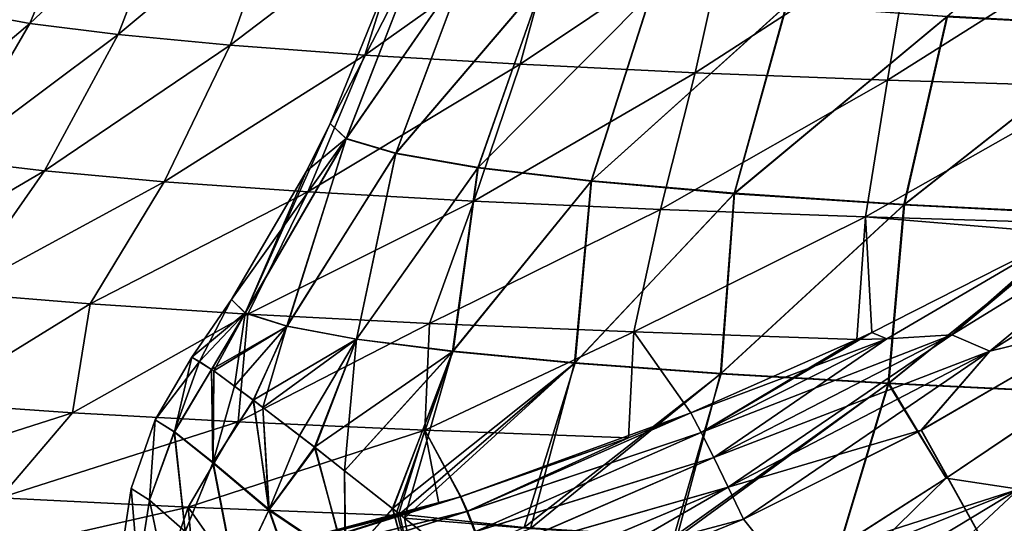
# Model space of a CAD drawing. Header units: metres. Extents: x -109 to 109, y -63 to 140.
# Tile 438 of 480: x 59 to 67, y 66 to 70. Entities that reach past the tile are written whole.
import ezdxf

# ---------------------------------------------------------------- set-up
doc = ezdxf.new("R2010")
doc.units = ezdxf.units.M
doc.layers.add('solid_502308_SW0001', color=7, linetype='CONTINUOUS')

msp = doc.modelspace()

# ---------------------------------------------------------------- linework, layer by layer
at = {"layer": 'solid_502308_SW0001'}
for points in [[(68.035652, 71.513206, -11.269383), (66.341362, 70.045433, -10.300718), (67.788498, 69.967941, -11.554018)], [(68.037743, 71.517517, 11.270013), (67.794395, 69.972427, 11.556606), (66.346092, 70.049248, 10.303593)], [(59.106319, 69.993698, -5.701532), (58.605099, 70.084671, -3.834744), (59.586029, 71.161476, -5.503704)], [(59.586037, 71.161476, 5.503718), (58.605106, 70.084671, 3.834766), (59.106327, 69.993698, 5.701552)], [(59.106319, 69.993698, -5.701532), (59.586029, 71.161476, -5.503704), (60.252842, 71.074089, -7.246303)], [(60.25285, 71.074089, 7.246316), (59.586037, 71.161476, 5.503718), (59.106327, 69.993698, 5.701552)], [(59.802322, 69.905846, -7.506252), (59.106319, 69.993698, -5.701532), (60.252842, 71.074089, -7.246303)], [(60.25285, 71.074089, 7.246316), (59.106327, 69.993698, 5.701552), (59.80233, 69.905846, 7.50627)], [(59.802322, 69.905846, -7.506252), (60.252842, 71.074089, -7.246303), (61.099159, 70.990677, -8.910533)], [(61.099167, 70.990677, 8.910545), (60.25285, 71.074089, 7.246316), (59.80233, 69.905846, 7.50627)], [(60.685715, 69.822037, -9.228889), (59.802322, 69.905846, -7.506252), (61.099159, 70.990677, -8.910533)], [(61.099167, 70.990677, 8.910545), (59.80233, 69.905846, 7.50627), (60.685726, 69.822037, 9.228905)], [(60.685715, 69.822037, -9.228889), (61.099159, 70.990677, -8.910533), (62.116001, 70.912209, -10.477589)], [(62.116013, 70.912209, 10.477601), (61.099167, 70.990677, 8.910545), (60.685726, 69.822037, 9.228905)], [(61.747105, 69.743294, -10.849601), (60.685715, 69.822037, -9.228889), (62.116001, 70.912209, -10.477589)], [(62.116013, 70.912209, 10.477601), (60.685726, 69.822037, 9.228905), (61.747116, 69.743294, 10.849615)], [(61.747105, 69.743294, -10.849601), (62.116001, 70.912209, -10.477589), (63.292248, 70.8395, -11.93003)], [(63.292255, 70.8395, 11.93004), (62.116013, 70.912209, 10.477601), (61.747116, 69.743294, 10.849615)], [(62.974754, 69.670418, -12.350001), (61.747105, 69.743294, -10.849601), (63.292248, 70.8395, -11.93003)], [(63.292255, 70.8395, 11.93004), (61.747116, 69.743294, 10.849615), (62.974766, 69.670418, 12.350014)], [(62.974754, 69.670418, -12.350001), (63.292248, 70.8395, -11.93003), (64.615227, 70.773407, -13.251508)], [(64.355286, 69.604309, -13.712855), (62.974754, 69.670418, -12.350001), (64.615227, 70.773407, -13.251508)], [(64.615234, 70.773407, 13.251517), (63.292255, 70.8395, 11.93004), (62.974766, 69.670418, 12.350014)], [(64.615234, 70.773407, 13.251517), (62.974766, 69.670418, 12.350014), (64.355301, 69.604309, 13.712866)], [(64.355286, 69.604309, -13.712855), (64.615227, 70.773407, -13.251508), (66.070374, 70.714615, -14.427264)], [(66.070389, 70.714615, 14.427273), (64.615234, 70.773407, 13.251517), (64.355301, 69.604309, 13.712866)], [(65.873322, 69.545647, -14.922578), (64.355286, 69.604309, -13.712855), (66.070374, 70.714615, -14.427264)], [(66.070389, 70.714615, 14.427273), (64.355301, 69.604309, 13.712866), (65.873329, 69.545647, 14.922585)], [(65.873322, 69.545647, -14.922578), (66.070374, 70.714615, -14.427264), (67.641708, 70.663811, -15.443944)], [(67.641716, 70.663811, 15.443952), (66.070389, 70.714615, 14.427273), (65.873329, 69.545647, 14.922585)], [(67.511864, 69.495125, -15.965153), (65.873322, 69.545647, -14.922578), (67.641708, 70.663811, -15.443944)], [(67.641716, 70.663811, 15.443952), (65.873329, 69.545647, 14.922585), (67.511871, 69.495125, 15.965159)], [(62.1772, 70.566628, 1.898921), (61.474129, 69.202103, 0.000003), (61.967899, 70.416786, -0.000004)], [(62.1772, 70.566628, 1.898921), (61.602249, 69.083984, 1.98872), (61.474129, 69.202103, 0.000003)], [(62.176872, 70.56601, -1.898057), (61.474129, 69.202103, 0.000003), (61.601799, 69.083313, -1.987914)], [(62.176872, 70.56601, -1.898057), (61.967899, 70.416786, -0.000004), (61.474129, 69.202103, 0.000003)], [(62.546906, 70.449959, -3.766912), (62.176872, 70.56601, -1.898057), (61.601799, 69.083313, -1.987914)], [(62.1772, 70.566628, 1.898921), (62.547779, 70.451195, 3.768538), (61.602249, 69.083984, 1.98872)], [(62.546906, 70.449959, -3.766912), (61.601799, 69.083313, -1.987914), (61.992382, 68.966499, -3.94586)], [(62.547779, 70.451195, 3.768538), (61.993488, 68.967842, 3.94734), (61.602249, 69.083984, 1.98872)], [(63.160343, 70.338028, -5.572137), (62.546906, 70.449959, -3.766912), (61.992382, 68.966499, -3.94586)], [(62.547779, 70.451195, 3.768538), (63.161968, 70.339897, 5.574382), (61.993488, 68.967842, 3.94734)], [(63.160343, 70.338028, -5.572137), (61.992382, 68.966499, -3.94586), (62.640137, 68.85392, -5.83691)], [(63.161968, 70.339897, 5.574382), (62.642075, 68.855934, 5.838891), (61.993488, 68.967842, 3.94734)], [(64.007309, 70.232079, -7.282833), (63.160343, 70.338028, -5.572137), (62.640137, 68.85392, -5.83691)], [(63.161968, 70.339897, 5.574382), (64.00985, 70.234589, 7.285513), (62.642075, 68.855934, 5.838891)], [(64.007309, 70.232079, -7.282833), (62.640137, 68.85392, -5.83691), (63.534729, 68.747444, -7.628003)], [(64.00985, 70.234589, 7.285513), (63.53764, 68.750145, 7.630278), (62.642075, 68.855934, 5.838891)], [(65.073715, 70.133995, -8.868444), (64.007309, 70.232079, -7.282833), (63.534729, 68.747444, -7.628003)], [(64.00985, 70.234589, 7.285513), (65.077301, 70.137146, 8.871343), (63.53764, 68.750145, 7.630278)], [(57.942909, 69.009163, -4.035993), (58.605099, 70.084671, -3.834744), (59.106319, 69.993698, -5.701532)], [(59.106327, 69.993698, 5.701552), (58.605106, 70.084671, 3.834766), (57.942913, 69.009163, 4.03602)], [(65.073715, 70.133995, -8.868444), (63.534729, 68.747444, -7.628003), (64.661263, 68.649033, -9.286428)], [(65.077301, 70.137146, 8.871343), (64.665245, 68.652428, 9.288759), (63.53764, 68.750145, 7.630278)], [(66.341362, 70.045433, -10.300718), (65.073715, 70.133995, -8.868444), (64.661263, 68.649033, -9.286428)], [(65.077301, 70.137146, 8.871343), (66.346092, 70.049248, 10.303593), (64.665245, 68.652428, 9.288759)], [(58.478386, 68.916992, -5.999708), (57.942909, 69.009163, -4.035993), (59.106319, 69.993698, -5.701532)], [(59.106327, 69.993698, 5.701552), (57.942913, 69.009163, 4.03602), (58.478394, 68.916992, 5.999732)], [(58.478386, 68.916992, -5.999708), (59.106319, 69.993698, -5.701532), (59.802322, 69.905846, -7.506252)], [(59.80233, 69.905846, 7.50627), (59.106327, 69.993698, 5.701552), (58.478394, 68.916992, 5.999732)], [(66.341362, 70.045433, -10.300718), (64.661263, 68.649033, -9.286428), (66.000359, 68.560364, -10.781934)], [(66.346092, 70.049248, 10.303593), (66.005463, 68.564461, 10.784065), (64.665245, 68.652428, 9.288759)], [(67.788498, 69.967941, -11.554018), (66.341362, 70.045433, -10.300718), (66.000359, 68.560364, -10.781934)], [(66.346092, 70.049248, 10.303593), (67.794395, 69.972427, 11.556606), (66.005463, 68.564461, 10.784065)], [(67.788498, 69.967941, -11.554018), (66.000359, 68.560364, -10.781934), (67.52874, 68.482986, -12.087061)], [(67.794395, 69.972427, 11.556606), (67.534966, 68.487808, 12.088725), (66.005463, 68.564461, 10.784065)], [(59.221867, 68.828094, -7.896474), (58.478386, 68.916992, -5.999708), (59.802322, 69.905846, -7.506252)], [(59.80233, 69.905846, 7.50627), (58.478394, 68.916992, 5.999732), (59.221878, 68.828087, 7.896494)], [(59.221867, 68.828094, -7.896474), (59.802322, 69.905846, -7.506252), (60.685715, 69.822037, -9.228889)], [(60.685726, 69.822037, 9.228905), (59.80233, 69.905846, 7.50627), (59.221878, 68.828087, 7.896494)], [(60.165276, 68.743393, -9.704504), (59.221867, 68.828094, -7.896474), (60.685715, 69.822037, -9.228889)], [(60.685726, 69.822037, 9.228905), (59.221878, 68.828087, 7.896494), (60.165287, 68.743393, 9.704521)], [(60.165276, 68.743393, -9.704504), (60.685715, 69.822037, -9.228889), (61.747105, 69.743294, -10.849601)], [(61.747116, 69.743294, 10.849615), (60.685726, 69.822037, 9.228905), (60.165287, 68.743393, 9.704521)], [(61.298363, 68.663994, -11.402267), (60.165276, 68.743393, -9.704504), (61.747105, 69.743294, -10.849601)], [(61.747116, 69.743294, 10.849615), (60.165287, 68.743393, 9.704521), (61.29837, 68.663994, 11.402281)], [(61.298363, 68.663994, -11.402267), (61.747105, 69.743294, -10.849601), (62.974754, 69.670418, -12.350001)], [(62.974766, 69.670418, 12.350014), (61.747116, 69.743294, 10.849615), (61.29837, 68.663994, 11.402281)], [(62.608261, 68.590721, -12.969843), (61.298363, 68.663994, -11.402267), (62.974754, 69.670418, -12.350001)], [(62.974766, 69.670418, 12.350014), (61.29837, 68.663994, 11.402281), (62.608273, 68.590721, 12.969853)], [(62.608261, 68.590721, -12.969843), (62.974754, 69.670418, -12.350001), (64.355286, 69.604309, -13.712855)], [(64.080284, 68.524483, -14.38861), (62.608261, 68.590721, -12.969843), (64.355286, 69.604309, -13.712855)], [(64.355301, 69.604309, 13.712866), (62.974766, 69.670418, 12.350014), (62.608273, 68.590721, 12.969853)], [(64.355301, 69.604309, 13.712866), (62.608273, 68.590721, 12.969853), (64.080292, 68.524483, 14.388617)], [(64.080284, 68.524483, -14.38861), (64.355286, 69.604309, -13.712855), (65.873322, 69.545647, -14.922578)], [(65.873329, 69.545647, 14.922585), (64.355301, 69.604309, 13.712866), (64.080292, 68.524483, 14.388617)], [(65.697563, 68.466034, -15.64169), (64.080284, 68.524483, -14.38861), (65.873322, 69.545647, -14.922578)], [(65.873329, 69.545647, 14.922585), (64.080292, 68.524483, 14.388617), (65.697571, 68.466034, 15.641695)], [(65.697563, 68.466034, -15.64169), (65.873322, 69.545647, -14.922578), (67.511864, 69.495125, -15.965153)], [(67.511871, 69.495125, 15.965159), (65.873329, 69.545647, 14.922585), (65.697571, 68.466034, 15.641695)], [(67.432426, 68.413605, -16.711519), (65.697563, 68.466034, -15.64169), (67.511864, 69.495125, -15.965153)], [(67.511871, 69.495125, 15.965159), (65.697571, 68.466034, 15.641695), (67.432411, 68.413589, 16.711519)], [(61.474129, 69.202103, 0.000003), (61.288837, 68.828033, -0.000006), (60.804291, 67.706795, -1.872332)], [(61.601799, 69.083313, -1.987914), (61.474129, 69.202103, 0.000003), (60.804291, 67.706795, -1.872332)], [(61.602249, 69.083984, 1.98872), (61.288837, 68.828033, -0.000006), (61.474129, 69.202103, 0.000003)], [(61.602249, 69.083984, 1.98872), (60.69701, 67.813148, -0.000006), (61.288837, 68.828033, -0.000006)], [(61.602249, 69.083984, 1.98872), (60.804817, 67.707413, 1.873086), (60.69701, 67.813148, -0.000006)], [(61.601799, 69.083313, -1.987914), (60.804291, 67.706795, -1.872332), (61.133671, 67.601753, -3.723791)], [(61.602249, 69.083984, 1.98872), (61.134895, 67.602997, 3.725166), (60.804817, 67.707413, 1.873086)], [(61.992382, 68.966499, -3.94586), (61.601799, 69.083313, -1.987914), (61.133671, 67.601753, -3.723791)], [(61.602249, 69.083984, 1.98872), (61.993488, 68.967842, 3.94734), (61.134895, 67.602997, 3.725166)], [(57.728638, 67.955612, -6.423369), (58.478386, 68.916992, -5.999708), (59.221867, 68.828094, -7.896474)], [(59.221878, 68.828087, 7.896494), (58.478394, 68.916992, 5.999732), (57.728649, 67.955612, 6.423396)], [(61.992382, 68.966499, -3.94586), (61.133671, 67.601753, -3.723791), (61.681595, 67.499786, -5.525207)], [(61.993488, 68.967842, 3.94734), (61.683666, 67.501656, 5.527037), (61.134895, 67.602997, 3.725166)], [(62.640137, 68.85392, -5.83691), (61.992382, 68.966499, -3.94586), (61.681595, 67.499786, -5.525207)], [(61.993488, 68.967842, 3.94734), (62.642075, 68.855934, 5.838891), (61.683666, 67.501656, 5.527037)], [(58.545517, 67.864799, -8.448645), (57.728638, 67.955612, -6.423369), (59.221867, 68.828094, -7.896474)], [(59.221878, 68.828087, 7.896494), (57.728649, 67.955612, 6.423396), (58.545528, 67.864799, 8.448666)], [(58.545517, 67.864799, -8.448645), (59.221867, 68.828094, -7.896474), (60.165276, 68.743393, -9.704504)], [(60.165287, 68.743393, 9.704521), (59.221878, 68.828087, 7.896494), (58.545528, 67.864799, 8.448666)], [(61.288837, 68.828033, -0.000006), (60.69701, 67.813148, -0.000006), (60.804291, 67.706795, -1.872332)], [(62.640137, 68.85392, -5.83691), (61.681595, 67.499786, -5.525207), (62.441395, 67.402313, -7.251463)], [(62.642075, 68.855934, 5.838891), (62.444427, 67.404816, 7.25356), (61.683666, 67.501656, 5.527037)], [(63.534729, 68.747444, -7.628003), (62.640137, 68.85392, -5.83691), (62.441395, 67.402313, -7.251463)], [(62.642075, 68.855934, 5.838891), (63.53764, 68.750145, 7.630278), (62.444427, 67.404816, 7.25356)], [(63.53764, 68.750145, 7.630278), (63.407124, 67.313751, 8.879558), (62.444427, 67.404816, 7.25356)], [(63.53764, 68.750145, 7.630278), (64.665245, 68.652428, 9.288759), (63.407124, 67.313751, 8.879558)], [(59.581333, 67.778503, -10.374041), (58.545517, 67.864799, -8.448645), (60.165276, 68.743393, -9.704504)], [(60.165287, 68.743393, 9.704521), (58.545528, 67.864799, 8.448666), (59.581345, 67.778503, 10.374057)], [(59.581333, 67.778503, -10.374041), (60.165276, 68.743393, -9.704504), (61.298363, 68.663994, -11.402267)], [(61.29837, 68.663994, 11.402281), (60.165287, 68.743393, 9.704521), (59.581345, 67.778503, 10.374057)], [(63.534729, 68.747444, -7.628003), (62.441395, 67.402313, -7.251463), (63.403049, 67.310616, -8.877408)], [(64.661263, 68.649033, -9.286428), (63.534729, 68.747444, -7.628003), (63.403049, 67.310616, -8.877408)], [(60.824276, 67.697922, -12.175366), (59.581333, 67.778503, -10.374041), (61.298363, 68.663994, -11.402267)], [(61.29837, 68.663994, 11.402281), (59.581345, 67.778503, 10.374057), (60.824287, 67.697922, 12.175377)], [(60.824276, 67.697922, -12.175366), (61.298363, 68.663994, -11.402267), (62.608261, 68.590721, -12.969843)], [(62.608273, 68.590721, 12.969853), (61.29837, 68.663994, 11.402281), (60.824287, 67.697922, 12.175377)], [(64.661263, 68.649033, -9.286428), (63.403049, 67.310616, -8.877408), (64.553612, 67.226028, -10.379041)], [(64.665245, 68.652428, 9.288759), (64.558777, 67.22982, 10.381018), (63.407124, 67.313751, 8.879558)], [(66.000359, 68.560364, -10.781934), (64.661263, 68.649033, -9.286428), (64.553612, 67.226028, -10.379041)], [(64.665245, 68.652428, 9.288759), (66.005463, 68.564461, 10.784065), (64.558777, 67.22982, 10.381018)], [(66.379555, 67.533943, -16.907446), (67.432426, 68.413605, -16.711519), (68.178711, 68.642548, -16.872395)], [(66.379555, 67.533943, -16.907446), (68.178711, 68.642548, -16.872395), (66.679909, 67.406357, -17.025036)], [(66.379562, 67.533951, 16.907446), (68.178719, 68.642555, 16.872395), (67.286095, 68.334518, 16.703167)], [(66.679924, 67.406364, 17.025034), (68.178719, 68.642555, 16.872395), (66.379562, 67.533951, 16.907446)], [(66.679909, 67.406357, -17.025036), (68.646591, 68.643135, -16.991817), (67.606758, 67.633728, -17.063969)], [(68.178711, 68.642548, -16.872395), (68.646591, 68.643135, -16.991817), (66.679909, 67.406357, -17.025036)], [(66.679924, 67.406364, 17.025034), (67.605591, 67.633011, 17.06399), (68.646606, 68.643143, 16.991816)], [(66.679924, 67.406364, 17.025034), (68.646606, 68.643143, 16.991816), (68.178719, 68.642555, 16.872395)], [(62.259556, 67.623947, -13.830267), (60.824276, 67.697922, -12.175366), (62.608261, 68.590721, -12.969843)], [(62.608273, 68.590721, 12.969853), (60.824287, 67.697922, 12.175377), (62.259563, 67.623947, 13.830273)], [(62.259556, 67.623947, -13.830267), (62.608261, 68.590721, -12.969843), (64.080284, 68.524483, -14.38861)], [(63.87014, 67.557503, -15.318014), (62.259556, 67.623947, -13.830267), (64.080284, 68.524483, -14.38861)], [(64.080292, 68.524483, 14.388617), (62.608273, 68.590721, 12.969853), (62.259563, 67.623947, 13.830273)], [(64.080292, 68.524483, 14.388617), (62.259563, 67.623947, 13.830273), (63.87014, 67.557503, 15.318017)], [(65.697571, 68.466034, 15.641695), (64.080292, 68.524483, 14.388617), (63.87014, 67.557503, 15.318017)], [(63.87014, 67.557503, -15.318014), (64.080284, 68.524483, -14.38861), (65.697563, 68.466034, -15.64169)], [(66.000359, 68.560364, -10.781934), (64.553612, 67.226028, -10.379041), (65.877274, 67.149818, -11.734106)], [(66.005463, 68.564461, 10.784065), (65.88353, 67.154266, 11.735673), (64.558777, 67.22982, 10.381018)], [(67.52874, 68.482986, -12.087061), (66.000359, 68.560364, -10.781934), (65.877274, 67.149818, -11.734106)], [(66.005463, 68.564461, 10.784065), (67.534966, 68.487808, 12.088725), (65.88353, 67.154266, 11.735673)], [(65.697571, 68.466034, 15.641695), (63.87014, 67.557503, 15.318017), (65.629967, 67.49749, 16.618002)], [(65.629951, 67.497482, -16.618002), (63.87014, 67.557503, -15.318014), (65.697563, 68.466034, -15.64169)], [(65.748116, 67.55349, -16.623491), (65.629951, 67.497482, -16.618002), (65.697563, 68.466034, -15.64169)], [(65.748024, 67.553444, 16.623486), (65.697571, 68.466034, 15.641695), (65.629967, 67.49749, 16.618002)], [(67.286072, 68.334511, -16.703165), (65.697563, 68.466034, -15.64169), (67.432426, 68.413605, -16.711519)], [(65.748116, 67.55349, -16.623491), (65.697563, 68.466034, -15.64169), (67.286072, 68.334511, -16.703165)], [(67.286095, 68.334518, 16.703167), (67.432411, 68.413589, 16.711519), (65.697571, 68.466034, 15.641695)], [(65.748024, 67.553444, 16.623486), (67.286095, 68.334518, 16.703167), (65.697571, 68.466034, 15.641695)], [(67.52874, 68.482986, -12.087061), (65.877274, 67.149818, -11.734106), (67.336975, 67.078072, -12.913815)], [(67.534966, 68.487808, 12.088725), (67.344437, 67.083214, 12.914821), (65.88353, 67.154266, 11.735673)], [(66.379555, 67.533943, -16.907446), (67.286072, 68.334511, -16.703165), (67.432426, 68.413605, -16.711519)], [(65.867355, 67.504288, 16.738741), (67.286095, 68.334518, 16.703167), (65.748024, 67.553444, 16.623486)], [(65.867348, 67.50428, -16.738741), (65.748116, 67.55349, -16.623491), (67.286072, 68.334511, -16.703165)], [(65.867348, 67.50428, -16.738741), (67.286072, 68.334511, -16.703165), (66.379555, 67.533943, -16.907446)], [(66.379562, 67.533951, 16.907446), (67.286095, 68.334518, 16.703167), (65.867355, 67.504288, 16.738741)], [(58.314621, 66.996574, -10.150582), (58.545517, 67.864799, -8.448645), (59.581333, 67.778503, -10.374041)], [(59.581345, 67.778503, 10.374057), (58.545528, 67.864799, 8.448666), (58.314632, 66.996574, 10.150604)], [(59.442039, 66.919724, -11.953017), (58.314621, 66.996574, -10.150582), (59.581333, 67.778503, -10.374041)], [(59.581345, 67.778503, 10.374057), (58.314632, 66.996574, 10.150604), (59.442051, 66.919724, 11.953032)], [(59.442039, 66.919724, -11.953017), (59.581333, 67.778503, -10.374041), (60.824276, 67.697922, -12.175366)], [(60.824287, 67.697922, 12.175377), (59.581345, 67.778503, 10.374057), (59.442051, 66.919724, 11.953032)], [(60.444775, 67.324295, -1.14565), (60.69701, 67.813148, -0.000006), (60.383949, 67.357254)], [(60.804817, 67.707413, 1.873086), (60.383949, 67.357254), (60.69701, 67.813148, -0.000006)], [(60.444775, 67.324295, -1.14565), (60.804291, 67.706795, -1.872332), (60.69701, 67.813148, -0.000006)], [(60.748775, 66.848152, -13.632614), (59.442039, 66.919724, -11.953017), (60.824276, 67.697922, -12.175366)], [(60.824287, 67.697922, 12.175377), (59.442051, 66.919724, 11.953032), (60.748783, 66.848152, 13.632624)], [(60.804817, 67.707413, 1.873086), (60.538857, 67.2612, 2.139482), (60.383949, 67.357254)], [(60.444775, 67.324295, -1.14565), (60.538857, 67.2612, -2.139474), (60.804291, 67.706795, -1.872332)], [(60.804817, 67.707413, 1.873086), (61.134895, 67.602997, 3.725166), (60.538857, 67.2612, 2.139482)], [(60.538857, 67.2612, -2.139474), (60.555817, 67.249306, -2.284267), (60.804291, 67.706795, -1.872332)], [(60.555817, 67.249306, -2.284267), (60.720318, 67.129929, -3.436281), (60.804291, 67.706795, -1.872332)], [(60.720318, 67.129929, -3.436281), (61.133671, 67.601753, -3.723791), (60.804291, 67.706795, -1.872332)], [(60.748775, 66.848152, -13.632614), (60.824276, 67.697922, -12.175366), (62.259556, 67.623947, -13.830267)], [(62.259563, 67.623947, 13.830273), (60.824287, 67.697922, 12.175377), (60.748783, 66.848152, 13.632624)], [(61.134895, 67.602997, 3.725166), (60.555817, 67.249306, 2.284267), (60.538857, 67.2612, 2.139482)], [(61.134895, 67.602997, 3.725166), (60.867821, 67.019508, 4.250272), (60.555817, 67.249306, 2.284267)], [(60.720318, 67.129929, -3.436281), (60.869457, 67.018272, -4.258571), (61.133671, 67.601753, -3.723791)], [(62.221699, 66.782715, -15.171259), (60.748775, 66.848152, -13.632614), (62.259556, 67.623947, -13.830267)], [(62.259563, 67.623947, 13.830273), (60.748783, 66.848152, 13.632624), (62.221703, 66.782715, 15.171263)], [(61.134895, 67.602997, 3.725166), (61.683666, 67.501656, 5.527037), (60.867821, 67.019508, 4.250272)], [(60.869457, 67.018272, -4.258571), (60.943981, 66.961884, -4.622895), (61.133671, 67.601753, -3.723791)], [(60.943981, 66.961884, -4.622895), (61.681595, 67.499786, -5.525207), (61.133671, 67.601753, -3.723791)], [(62.221699, 66.782715, -15.171259), (62.259556, 67.623947, -13.830267), (63.87014, 67.557503, -15.318014)], [(63.87014, 67.557503, 15.318017), (62.259563, 67.623947, 13.830273), (62.221703, 66.782715, 15.171263)], [(67.605591, 67.633011, 17.06399), (66.138977, 66.782257, 17.10187), (70.599335, 58.754673, 17.727995)], [(66.679924, 67.406364, 17.025034), (66.138977, 66.782257, 17.10187), (67.605591, 67.633011, 17.06399)], [(66.139587, 66.782593, -17.101849), (67.606758, 67.633728, -17.063969), (70.599335, 58.754677, -17.727993)], [(66.679909, 67.406357, -17.025036), (67.606758, 67.633728, -17.063969), (66.139587, 66.782593, -17.101849)], [(63.829887, 66.721771, -16.545128), (62.221699, 66.782715, -15.171259), (63.87014, 67.557503, -15.318014)], [(63.87014, 67.557503, 15.318017), (62.221703, 66.782715, 15.171263), (63.829884, 66.721764, 16.545128)], [(63.87014, 67.557503, 15.318017), (63.829884, 66.721764, 16.545128), (64.321213, 66.918053, 16.563929)], [(63.829887, 66.721771, -16.545128), (63.87014, 67.557503, -15.318014), (64.321213, 66.918053, -16.563929)], [(65.629967, 67.49749, 16.618002), (63.87014, 67.557503, 15.318017), (64.321213, 66.918053, 16.563929)], [(64.321213, 66.918053, -16.563929), (63.87014, 67.557503, -15.318014), (65.629951, 67.497482, -16.618002)], [(64.402153, 66.764687, -16.792643), (65.629951, 67.497482, -16.618002), (65.748116, 67.55349, -16.623491)], [(64.402153, 66.764687, -16.792643), (65.748116, 67.55349, -16.623491), (65.867348, 67.50428, -16.738741)], [(66.379562, 67.533951, 16.907446), (64.402153, 66.764687, 16.792645), (64.502296, 66.565498, 16.973877)], [(66.379562, 67.533951, 16.907446), (65.867355, 67.504288, 16.738741), (64.402153, 66.764687, 16.792645)], [(66.679924, 67.406364, 17.025034), (66.379562, 67.533951, 16.907446), (64.502296, 66.565498, 16.973877)], [(64.502304, 66.565498, -16.973875), (66.379555, 67.533943, -16.907446), (64.615837, 66.332039, -17.096983)], [(65.867348, 67.50428, -16.738741), (66.379555, 67.533943, -16.907446), (64.502304, 66.565498, -16.973875)], [(66.379555, 67.533943, -16.907446), (66.679909, 67.406357, -17.025036), (64.615837, 66.332039, -17.096983)], [(65.867355, 67.504288, 16.738741), (65.748024, 67.553444, 16.623486), (65.629967, 67.49749, 16.618002)], [(61.683666, 67.501656, 5.527037), (60.943981, 66.961884, 4.622895), (60.867821, 67.019508, 4.250272)], [(61.683666, 67.501656, 5.527037), (61.350983, 66.648026, 6.293279), (60.943981, 66.961884, 4.622895)], [(60.943981, 66.961884, -4.622895), (61.233742, 66.739151, -5.854366), (61.681595, 67.499786, -5.525207)], [(61.233742, 66.739151, -5.854366), (61.356419, 66.643791, -6.312999), (61.681595, 67.499786, -5.525207)], [(61.683666, 67.501656, 5.527037), (62.444427, 67.404816, 7.25356), (61.350983, 66.648026, 6.293279)], [(61.356419, 66.643791, -6.312999), (61.589054, 66.461777, -7.113223), (61.681595, 67.499786, -5.525207)], [(61.589054, 66.461777, -7.113223), (62.441395, 67.402313, -7.251463), (61.681595, 67.499786, -5.525207)], [(65.867355, 67.504288, 16.738741), (65.629967, 67.49749, 16.618002), (64.321213, 66.918053, 16.563929)], [(65.867355, 67.504288, 16.738741), (64.321213, 66.918053, 16.563929), (64.402153, 66.764687, 16.792645)], [(64.402153, 66.764687, -16.792643), (64.321213, 66.918053, -16.563929), (65.629951, 67.497482, -16.618002)], [(64.402153, 66.764687, -16.792643), (65.867348, 67.50428, -16.738741), (64.502304, 66.565498, -16.973875)], [(60.24548, 66.769577, 2.118905), (60.094162, 66.862259, 0), (60.383949, 67.357254)], [(60.444775, 67.324295, -1.14565), (60.383949, 67.357254), (60.094162, 66.862259, 0)], [(60.538857, 67.2612, 2.139482), (60.24548, 66.769577, 2.118905), (60.383949, 67.357254)], [(62.444427, 67.404816, 7.25356), (61.589054, 66.461777, 7.113223), (61.350983, 66.648026, 6.293279)], [(62.444427, 67.404816, 7.25356), (61.965851, 66.164131, 8.271638), (61.589054, 66.461777, 7.113223)], [(61.589054, 66.461777, -7.113223), (61.968403, 66.162109, -8.279025), (62.441395, 67.402313, -7.251463)], [(62.444427, 67.404816, 7.25356), (63.407124, 67.313751, 8.879558), (61.965851, 66.164131, 8.271638)], [(61.968403, 66.162109, -8.279025), (62.000908, 66.13636, -8.372675), (62.441395, 67.402313, -7.251463)], [(62.000908, 66.13636, -8.372675), (62.062004, 66.087883, -8.546556), (62.441395, 67.402313, -7.251463)], [(62.062004, 66.087883, -8.546556), (63.403049, 67.310616, -8.877408), (62.441395, 67.402313, -7.251463)], [(66.679924, 67.406364, 17.025034), (64.502296, 66.565498, 16.973877), (64.615837, 66.332039, 17.096985)], [(66.679924, 67.406364, 17.025034), (64.615837, 66.332039, 17.096985), (66.138977, 66.782257, 17.10187)], [(64.615837, 66.332039, -17.096983), (66.679909, 67.406357, -17.025036), (64.735893, 66.078468, -17.15484)], [(66.679909, 67.406357, -17.025036), (66.139587, 66.782593, -17.101849), (64.735893, 66.078468, -17.15484)], [(60.244911, 66.768387, -2.11884), (60.444775, 67.324295, -1.14565), (60.094162, 66.862259, 0)], [(60.244911, 66.768387, -2.11884), (60.538857, 67.2612, -2.139474), (60.444775, 67.324295, -1.14565)], [(63.407124, 67.313751, 8.879558), (62.021954, 66.119675, 8.432879), (61.965851, 66.164131, 8.271638)], [(63.407124, 67.313751, 8.879558), (63.006371, 66.014503, 9.972323), (62.021954, 66.119675, 8.432879)], [(62.062004, 66.087883, -8.546556), (63.055695, 66.005959, -10.045887), (63.403049, 67.310616, -8.877408)], [(63.407124, 67.313751, 8.879558), (64.558777, 67.22982, 10.381018), (63.006371, 66.014503, 9.972323)], [(63.055695, 66.005959, -10.045887), (64.553612, 67.226028, -10.379041), (63.403049, 67.310616, -8.877408)], [(60.550217, 66.524803, -4.217969), (60.538857, 67.2612, -2.139474), (60.244911, 66.768387, -2.11884)], [(60.551643, 66.527534, 4.218296), (60.24548, 66.769577, 2.118905), (60.538857, 67.2612, 2.139482)], [(60.551643, 66.527534, 4.218296), (60.538857, 67.2612, 2.139482), (60.555817, 67.249306, 2.284267)], [(60.550217, 66.524803, -4.217969), (60.555817, 67.249306, -2.284267), (60.538857, 67.2612, -2.139474)], [(60.550217, 66.524803, -4.217969), (60.720318, 67.129929, -3.436281), (60.555817, 67.249306, -2.284267)], [(60.867821, 67.019508, 4.250272), (60.551643, 66.527534, 4.218296), (60.555817, 67.249306, 2.284267)], [(64.558777, 67.22982, 10.381018), (64.185684, 65.939362, 11.400215), (63.006371, 66.014503, 9.972323)], [(63.055695, 66.005959, -10.045887), (64.210625, 65.932968, -11.433287), (64.553612, 67.226028, -10.379041)], [(64.558777, 67.22982, 10.381018), (65.88353, 67.154266, 11.735673), (64.185684, 65.939362, 11.400215)], [(64.210625, 65.932968, -11.433287), (65.877274, 67.149818, -11.734106), (64.553612, 67.226028, -10.379041)], [(60.550217, 66.524803, -4.217969), (60.869457, 67.018272, -4.258571), (60.720318, 67.129929, -3.436281)], [(65.88353, 67.154266, 11.735673), (65.497215, 65.866417, 12.680298), (64.185684, 65.939362, 11.400215)], [(64.210625, 65.932968, -11.433287), (65.489922, 65.861855, -12.679441), (65.877274, 67.149818, -11.734106)], [(65.489922, 65.861855, -12.679441), (66.335472, 66.403862, -12.782666), (65.877274, 67.149818, -11.734106)], [(65.88353, 67.154266, 11.735673), (66.335472, 66.403862, 12.782666), (65.497215, 65.866417, 12.680298)], [(66.335472, 66.403862, -12.782666), (67.336975, 67.078072, -12.913815), (65.877274, 67.149818, -11.734106)], [(65.88353, 67.154266, 11.735673), (67.344437, 67.083214, 12.914821), (66.335472, 66.403862, 12.782666)], [(66.335472, 66.403862, 12.782666), (67.344437, 67.083214, 12.914821), (66.907433, 66.315063, 13.203145)], [(66.9077, 66.316734, -13.202221), (67.336975, 67.078072, -12.913815), (66.335472, 66.403862, -12.782666)], [(57.589138, 66.326866, -11.087527), (58.314621, 66.996574, -10.150582), (59.442039, 66.919724, -11.953017)], [(59.442051, 66.919724, 11.953032), (58.314632, 66.996574, 10.150604), (57.589149, 66.326866, 11.087549)], [(60.99073, 66.149475, -6.252293), (60.869457, 67.018272, -4.258571), (60.550217, 66.524803, -4.217969)], [(60.993809, 66.154572, 6.253142), (60.551643, 66.527534, 4.218296), (60.867821, 67.019508, 4.250272)], [(60.993809, 66.154572, 6.253142), (60.867821, 67.019508, 4.250272), (60.943981, 66.961884, 4.622895)], [(60.99073, 66.149475, -6.252293), (60.943981, 66.961884, -4.622895), (60.869457, 67.018272, -4.258571)], [(57.589138, 66.326866, -11.087527), (59.442039, 66.919724, -11.953017), (58.871437, 66.248039, -13.034567)], [(59.442051, 66.919724, 11.953032), (57.589149, 66.326866, 11.087549), (58.871445, 66.248039, 13.034581)], [(58.871437, 66.248039, -13.034567), (59.442039, 66.919724, -11.953017), (60.748775, 66.848152, -13.632614)], [(60.748783, 66.848152, 13.632624), (59.442051, 66.919724, 11.953032), (58.871445, 66.248039, 13.034581)], [(61.350983, 66.648026, 6.293279), (60.993809, 66.154572, 6.253142), (60.943981, 66.961884, 4.622895)], [(60.99073, 66.149475, -6.252293), (61.233742, 66.739151, -5.854366), (60.943981, 66.961884, -4.622895)], [(62.502789, 66.256615, -16.487545), (63.829887, 66.721771, -16.545128), (64.321213, 66.918053, -16.563929)], [(62.554207, 66.14077, -16.717747), (62.502789, 66.256615, -16.487545), (64.321213, 66.918053, -16.563929)], [(62.554207, 66.14077, -16.717747), (64.321213, 66.918053, -16.563929), (64.402153, 66.764687, -16.792643)], [(62.557922, 66.141914, 16.717838), (64.321213, 66.918053, 16.563929), (63.829884, 66.721764, 16.545128)], [(64.402153, 66.764687, 16.792645), (64.321213, 66.918053, 16.563929), (62.557922, 66.141914, 16.717838)], [(58.871437, 66.248039, -13.034567), (60.748775, 66.848152, -13.632614), (60.354958, 66.175125, -14.836131)], [(60.748783, 66.848152, 13.632624), (58.871445, 66.248039, 13.034581), (60.354965, 66.175125, 14.836137)], [(60.04961, 66.229225, 2.083584), (59.904045, 66.321701), (60.094162, 66.862259, 0)], [(60.049347, 66.228203, -2.083507), (60.094162, 66.862259, 0), (59.904045, 66.321701)], [(60.049347, 66.228203, -2.083507), (60.244911, 66.768387, -2.11884), (60.094162, 66.862259, 0)], [(60.24548, 66.769577, 2.118905), (60.04961, 66.229225, 2.083584), (60.094162, 66.862259, 0)], [(60.354958, 66.175125, -14.836131), (60.748775, 66.848152, -13.632614), (62.221699, 66.782715, -15.171259)], [(62.221703, 66.782715, 15.171263), (60.748783, 66.848152, 13.632624), (60.354965, 66.175125, 14.836137)], [(60.329906, 65.980286, -4.142487), (60.244911, 66.768387, -2.11884), (60.049347, 66.228203, -2.083507)], [(60.330601, 65.982635, 4.142853), (60.04961, 66.229225, 2.083584), (60.24548, 66.769577, 2.118905)], [(60.329906, 65.980286, -4.142487), (60.550217, 66.524803, -4.217969), (60.244911, 66.768387, -2.11884)], [(60.551643, 66.527534, 4.218296), (60.330601, 65.982635, 4.142853), (60.24548, 66.769577, 2.118905)], [(60.354958, 66.175125, -14.836131), (62.221699, 66.782715, -15.171259), (62.010204, 66.107719, -16.464039)], [(62.221703, 66.782715, 15.171263), (60.354965, 66.175125, 14.836137), (62.010204, 66.107727, 16.464039)], [(60.99073, 66.149475, -6.252293), (61.356419, 66.643791, -6.312999), (61.233742, 66.739151, -5.854366)], [(62.221703, 66.782715, 15.171263), (62.010204, 66.107727, 16.464039), (62.332008, 66.203537, 16.479515)], [(62.332012, 66.203545, -16.479515), (62.010204, 66.107719, -16.464039), (62.221699, 66.782715, -15.171259)], [(62.502789, 66.256615, -16.487545), (62.221699, 66.782715, -15.171259), (63.829887, 66.721771, -16.545128)], [(62.502789, 66.256615, -16.487545), (62.332012, 66.203545, -16.479515), (62.221699, 66.782715, -15.171259)], [(62.506401, 66.257751, 16.487713), (62.221703, 66.782715, 15.171263), (62.332008, 66.203537, 16.479515)], [(62.506401, 66.257751, 16.487713), (63.829884, 66.721764, 16.545128), (62.221703, 66.782715, 15.171263)], [(62.616737, 65.979485, -16.914545), (62.554207, 66.14077, -16.717747), (64.402153, 66.764687, -16.792643)], [(64.402153, 66.764687, 16.792645), (62.557922, 66.141914, 16.717838), (62.620483, 65.980644, 16.914557)], [(62.616737, 65.979485, -16.914545), (64.402153, 66.764687, -16.792643), (64.502304, 66.565498, -16.973875)], [(64.502296, 66.565498, 16.973877), (64.402153, 66.764687, 16.792645), (62.620483, 65.980644, 16.914557)], [(64.615837, 66.332039, 17.096985), (64.735893, 66.078468, 17.15484), (66.138977, 66.782257, 17.10187)], [(66.139587, 66.782593, -17.101849), (70.599335, 58.754677, -17.727993), (64.735893, 66.078468, -17.15484)], [(66.138977, 66.782257, 17.10187), (64.735893, 66.078468, 17.15484), (70.599335, 58.754673, 17.727995)], [(62.557922, 66.141914, 16.717838), (63.829884, 66.721764, 16.545128), (62.506401, 66.257751, 16.487713)], [(61.594082, 65.743973, -8.221334), (61.356419, 66.643791, -6.312999), (60.99073, 66.149475, -6.252293)], [(61.597672, 65.748749, 8.22218), (60.993809, 66.154572, 6.253142), (61.350983, 66.648026, 6.293279)], [(61.597672, 65.748749, 8.22218), (61.350983, 66.648026, 6.293279), (61.589054, 66.461777, 7.113223)], [(61.594082, 65.743973, -8.221334), (61.589054, 66.461777, -7.113223), (61.356419, 66.643791, -6.312999)], [(60.729099, 65.596519, -6.145211), (60.550217, 66.524803, -4.217969), (60.329906, 65.980286, -4.142487)], [(60.730682, 65.600967, 6.146181), (60.330601, 65.982635, 4.142853), (60.551643, 66.527534, 4.218296)], [(60.729099, 65.596519, -6.145211), (60.99073, 66.149475, -6.252293), (60.550217, 66.524803, -4.217969)], [(60.993809, 66.154572, 6.253142), (60.730682, 65.600967, 6.146181), (60.551643, 66.527534, 4.218296)], [(62.69083, 65.781334, -17.069145), (62.616737, 65.979485, -16.914545), (64.502304, 66.565498, -16.973875)], [(64.502296, 66.565498, 16.973877), (62.620483, 65.980644, 16.914557), (62.694603, 65.782539, 17.06909)], [(62.69083, 65.781334, -17.069145), (64.502304, 66.565498, -16.973875), (64.615837, 66.332039, -17.096983)], [(64.615837, 66.332039, 17.096985), (64.502296, 66.565498, 16.973877), (62.694603, 65.782539, 17.06909)], [(61.965851, 66.164131, 8.271638), (61.597672, 65.748749, 8.22218), (61.589054, 66.461777, 7.113223)], [(61.594082, 65.743973, -8.221334), (61.968403, 66.162109, -8.279025), (61.589054, 66.461777, -7.113223)], [(66.335472, 66.403862, 12.782666), (66.907433, 66.315063, 13.203145), (65.181099, 65.271645, 13.045791)], [(65.497215, 65.866417, 12.680298), (66.335472, 66.403862, 12.782666), (65.181099, 65.271645, 13.045791)], [(66.9077, 66.316734, -13.202221), (66.335472, 66.403862, -12.782666), (65.489922, 65.861855, -12.679441)], [(59.960251, 65.662437, 2.035074), (59.820213, 65.754433, -0.000001), (59.904045, 66.321701)], [(59.960205, 65.661652, -2.034999), (59.904045, 66.321701), (59.820213, 65.754433, -0.000001)], [(60.04961, 66.229225, 2.083584), (59.960251, 65.662437, 2.035074), (59.904045, 66.321701)], [(59.960205, 65.661652, -2.034999), (60.049347, 66.228203, -2.083507), (59.904045, 66.321701)], [(62.772945, 65.555771, -17.174177), (62.69083, 65.781334, -17.069145), (64.615837, 66.332039, -17.096983)], [(64.615837, 66.332039, 17.096985), (62.694603, 65.782539, 17.06909), (62.776749, 65.557037, 17.174076)], [(62.772945, 65.555771, -17.174177), (64.615837, 66.332039, -17.096983), (64.735893, 66.078468, -17.15484)], [(64.615837, 66.332039, 17.096985), (62.776749, 65.557037, 17.174076), (62.860928, 65.314186, 17.224571)], [(64.615837, 66.332039, 17.096985), (62.860928, 65.314186, 17.224571), (64.735893, 66.078468, 17.15484)], [(66.9077, 66.316734, -13.202221), (65.489922, 65.861855, -12.679441), (64.958244, 65.535263, -12.618822)], [(66.9077, 66.316734, -13.202221), (64.958244, 65.535263, -12.618822), (65.180367, 65.27253, -13.044608)], [(67.164764, 65.946312, -13.502967), (66.9077, 66.316734, -13.202221), (65.180367, 65.27253, -13.044608)], [(66.907433, 66.315063, 13.203145), (65.444458, 64.947639, 13.403245), (65.181099, 65.271645, 13.045791)], [(67.16423, 65.944321, 13.503663), (65.444458, 64.947639, 13.403245), (66.907433, 66.315063, 13.203145)], [(58.871437, 66.248039, -13.034567), (60.354958, 66.175125, -14.836131), (58.454517, 65.743401, -14.431637)], [(60.354965, 66.175125, 14.836137), (58.871445, 66.248039, 13.034581), (58.454525, 65.743401, 14.431646)], [(60.220425, 65.406708, -4.043727), (60.049347, 66.228203, -2.083507), (59.960205, 65.661652, -2.034999)], [(60.220589, 65.408531, 4.044069), (59.960251, 65.662437, 2.035074), (60.04961, 66.229225, 2.083584)], [(60.220425, 65.406708, -4.043727), (60.329906, 65.980286, -4.142487), (60.049347, 66.228203, -2.083507)], [(60.330601, 65.982635, 4.142853), (60.220589, 65.408531, 4.044069), (60.04961, 66.229225, 2.083584)], [(62.502789, 66.256615, -16.487545), (60.639122, 65.761139, -16.393269), (62.332012, 66.203545, -16.479515)], [(60.671104, 65.678589, -16.621777), (60.639122, 65.761139, -16.393269), (62.502789, 66.256615, -16.487545)], [(62.332012, 66.203545, -16.479515), (60.639122, 65.761139, -16.393269), (62.010204, 66.107719, -16.464039)], [(60.671104, 65.678589, -16.621777), (62.502789, 66.256615, -16.487545), (62.554207, 66.14077, -16.717747)], [(60.674885, 65.679367, 16.62192), (62.506401, 66.257751, 16.487713), (62.332008, 66.203537, 16.479515)], [(62.557922, 66.141914, 16.717838), (62.506401, 66.257751, 16.487713), (60.674885, 65.679367, 16.62192)], [(60.674885, 65.679367, 16.62192), (62.332008, 66.203537, 16.479515), (62.010204, 66.107727, 16.464039)], [(60.354958, 66.175125, -14.836131), (60.182819, 65.668167, -16.368168), (58.454517, 65.743401, -14.431637)], [(60.354965, 66.175125, 14.836137), (58.454525, 65.743401, 14.431646), (60.182819, 65.668167, 16.368168)], [(60.354965, 66.175125, 14.836137), (60.182819, 65.668167, 16.368168), (60.396107, 65.71022, 16.379993)], [(60.354958, 66.175125, -14.836131), (60.396091, 65.710213, -16.379992), (60.182819, 65.668167, -16.368168)], [(60.354958, 66.175125, -14.836131), (62.010204, 66.107719, -16.464039), (60.396091, 65.710213, -16.379992)], [(60.642784, 65.761932, 16.393467), (60.354965, 66.175125, 14.836137), (60.396107, 65.71022, 16.379993)], [(60.642784, 65.761932, 16.393467), (62.010204, 66.107727, 16.464039), (60.354965, 66.175125, 14.836137)], [(60.705521, 65.551506, -16.82695), (60.671104, 65.678589, -16.621777), (62.554207, 66.14077, -16.717747)], [(62.557922, 66.141914, 16.717838), (60.674885, 65.679367, 16.62192), (60.709335, 65.552292, 16.827026)], [(60.705521, 65.551506, -16.82695), (62.554207, 66.14077, -16.717747), (62.616737, 65.979485, -16.914545)], [(62.620483, 65.980644, 16.914557), (62.557922, 66.141914, 16.717838), (60.709335, 65.552292, 16.827026)], [(61.300919, 65.271416, -8.121919), (60.99073, 66.149475, -6.252293), (60.729099, 65.596519, -6.145211)], [(61.303131, 65.275803, 8.122972), (60.730682, 65.600967, 6.146181), (60.993809, 66.154572, 6.253142)], [(61.300919, 65.271416, -8.121919), (61.594082, 65.743973, -8.221334), (60.99073, 66.149475, -6.252293)], [(61.597672, 65.748749, 8.22218), (61.303131, 65.275803, 8.122972), (60.993809, 66.154572, 6.253142)], [(62.231693, 65.191406, -10.095473), (61.968403, 66.162109, -8.279025), (61.594082, 65.743973, -8.221334)], [(62.232548, 65.192375, 10.095638), (61.597672, 65.748749, 8.22218), (61.965851, 66.164131, 8.271638)], [(62.232548, 65.192375, 10.095638), (61.965851, 66.164131, 8.271638), (62.021954, 66.119675, 8.432879)], [(62.231693, 65.191406, -10.095473), (62.000908, 66.13636, -8.372675), (61.968403, 66.162109, -8.279025)], [(62.231693, 65.191406, -10.095473), (62.062004, 66.087883, -8.546556), (62.000908, 66.13636, -8.372675)], [(62.454906, 65.774132, 9.607085), (62.232548, 65.192375, 10.095638), (62.021954, 66.119675, 8.432879)], [(63.006371, 66.014503, 9.972323), (62.454906, 65.774132, 9.607085), (62.021954, 66.119675, 8.432879)], [(62.010204, 66.107719, -16.464039), (60.639122, 65.761139, -16.393269), (60.396091, 65.710213, -16.379992)], [(60.674885, 65.679367, 16.62192), (62.010204, 66.107727, 16.464039), (60.642784, 65.761932, 16.393467)], [(62.454906, 65.774132, -9.607085), (63.055695, 66.005959, -10.045887), (62.062004, 66.087883, -8.546556)], [(62.231693, 65.191406, -10.095473), (62.454906, 65.774132, -9.607085), (62.062004, 66.087883, -8.546556)], [(62.772945, 65.555771, -17.174177), (64.735893, 66.078468, -17.15484), (62.857143, 65.312866, -17.224689)], [(62.857143, 65.312866, -17.224689), (64.735893, 66.078468, -17.15484), (70.599335, 58.754677, -17.727993)], [(70.599335, 58.754673, 17.727995), (64.735893, 66.078468, 17.15484), (62.860928, 65.314186, 17.224571)]]:
    msp.add_3dface(points, dxfattribs=at)

doc.saveas('drawing.dxf')
